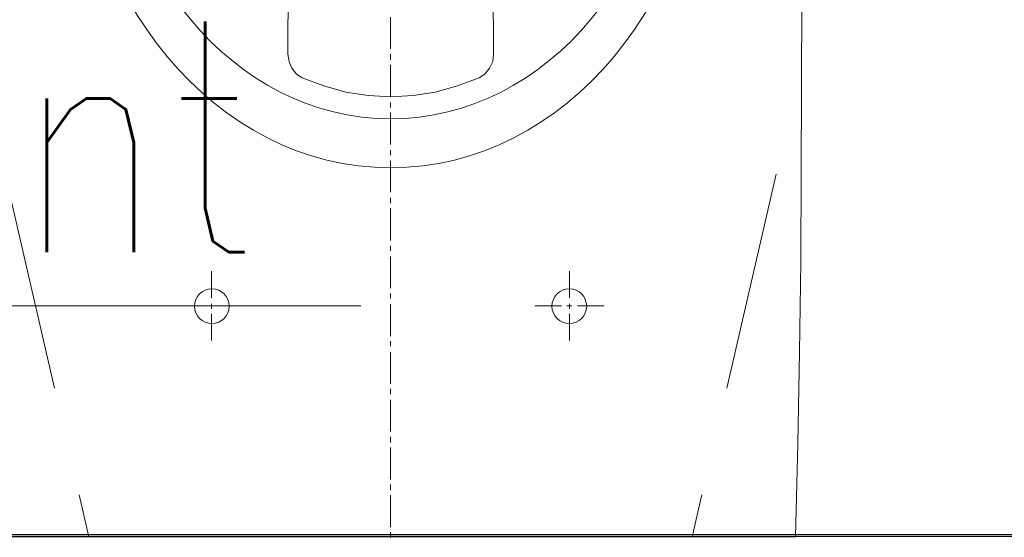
# Model space of a CAD drawing. Header units: millimetres. Extents: x 23192 to 177760, y -399809 to -79279.
# Tile 671 of 830: x 74498 to 74541, y -195394 to -195371. Entities that reach past the tile are written whole.
import ezdxf

# ---------------------------------------------------------------- set-up
doc = ezdxf.new("R2010")
doc.units = ezdxf.units.MM
doc.linetypes.add('HIDDEN2', pattern=[4.7625, 3.175, -1.5875])
doc.layers.get('0').update_dxf_attribs({"lineweight": 0})
for name, color, linetype, lineweight in [('!! 0_Istn-went', 5, 'Continuous', 13), ('!! 2 ZABUDOWA GK-MDF', 54, 'Continuous', 13), ('!! 2_wypos-sanitarne', 240, 'Continuous', 9), ('!! wymiary osi', 250, 'Continuous', 9), ('Dimension (ISO)', 7, 'Continuous', 25)]:
    doc.layers.add(name, color=color, linetype=linetype, lineweight=lineweight)
doc.layers.add('!! 2_WYBURZENIA DO REMONTU', color=7, linetype='Continuous', lineweight=0, true_color=0x4d4d4d, plot=False)
doc.styles.add('ARCHETYP', font='romans.shx', dxfattribs={"height": 15})
doc.styles.add('Note Text (ISO)', font='tahoma.ttf')
doc.styles.add('TXT', font='simplex.shx')
doc.dimstyles.new('Default (ISO)', dxfattribs={"dimscale": 5, "dimtxt": 5, "dimasz": 5, "dimexe": 3.175, "dimexo": 0, "dimgap": 0.762, "dimtad": 1, "dimdec": 0, "dimrnd": 1e-08, "dimzin": 0, "dimtxsty": 'Note Text (ISO)', "dimcen": 0.09, "dimdle": 10, "dimclrd": 256, "dimclre": 256, "dimclrt": 256, "dimazin": 0, "dimtfac": 0.70104, "dimtmove": 0, "dimatfit": 3, "dimfxl": 1, "dimtolj": 1, "dimtzin": 0, "dimlwd": -1, "dimlwe": -1, "dimarcsym": 0})
doc.dimstyles.new('DIM50', dxfattribs={"dimscale": 5, "dimtxt": 2.5, "dimasz": 1.5, "dimexe": 0, "dimexo": 0, "dimgap": 0.5, "dimtad": 1, "dimdec": 4, "dimrnd": 0.5, "dimdsep": 46, "dimtxsty": 'TXT', "dimblk1": 'TICK1', "dimblk2": 'TICK1', "dimsah": 1, "dimcen": 0, "dimse1": 1, "dimse2": 1, "dimclrd": 1, "dimclre": 7, "dimclrt": 9, "dimadec": 0, "dimazin": 0, "dimtfac": 1, "dimtdec": 4, "dimtmove": 2, "dimatfit": 3, "dimldrblk": 'TICK1', "dimfxl": 1, "dimtolj": 1, "dimarcsym": 0})

# ---------------------------------------------------------------- blocks, each defined once
blk = doc.blocks.new('A$C6ce7c513')
at = {"lineweight": 0}
for points in [[(0, 0), (0, -0.00246)], [(-0.17548, -0.00049), (-0.17646, -0.04094), (-0.1772, -0.08064), (-0.1777, -0.11986), (-0.17794, -0.15833), (-0.17819, -0.23404)], [(-0.17548, -0.00049), (0.17547, -0.00049)], [(0, -0.00469), (0, -0.0185)], [(0, -0.02072), (0, -0.02318)], [(0, -0.0254), (0, -0.03921)], [(0, -0.04143), (0, -0.0439)], [(0, -0.04612), (0, -0.05993)], [(0, -0.0624), (0, -0.06461)], [(0, -0.06683), (0, -0.08064)], [(0, -0.08311), (0, -0.08533)], [(-0.07757, -0.08557), (-0.07757, -0.09717)], [(0, -0.08755), (0, -0.10136)], [(0.07756, -0.08557), (0.07756, -0.09717)], [(-0.08102, -0.10062), (-0.09261, -0.10062)], [(-0.07633, -0.10062), (-0.07855, -0.10062)], [(-0.07757, -0.09939), (-0.07757, -0.1016)], [(-0.06252, -0.10062), (-0.07411, -0.10062)], [(0.06252, -0.10062), (0.07411, -0.10062)], [(0.07633, -0.10062), (0.07855, -0.10062)], [(0.07756, -0.09939), (0.07756, -0.1016)], [(0.08101, -0.10062), (0.09236, -0.10062)], [(-0.07757, -0.10408), (-0.07757, -0.11567)], [(0, -0.10383), (0, -0.10605)], [(0.07756, -0.10408), (0.07756, -0.11567)], [(0, -0.10827), (0, -0.12208)], [(0, -0.12455), (0, -0.12677)], [(0, -0.12898), (0, -0.14304)], [(0, -0.14526), (0, -0.14748)], [(0, -0.14995), (0, -0.16376)], [(0, -0.16598), (0, -0.1682)], [(0, -0.17066), (0, -0.18447)], [(0, -0.18669), (0, -0.18892)], [(-0.04402, -0.23577), (-0.04452, -0.22344), (-0.04452, -0.20988), (-0.04427, -0.20667), (-0.04279, -0.20371), (-0.04082, -0.20124), (-0.03835, -0.19952), (-0.02898, -0.19607), (-0.01936, -0.19335), (-0.00974, -0.19187), (-0.00013, -0.19138), (0.00974, -0.19187), (0.01936, -0.19335), (0.02898, -0.19607), (0.03835, -0.19952), (0.04082, -0.20124), (0.04279, -0.20371), (0.04402, -0.20667), (0.04451, -0.20988), (0.04451, -0.22344), (0.04402, -0.23577)], [(0, -0.19138), (0, -0.20519)], [(0, -0.20741), (0, -0.20988)], [(0, -0.2121), (0, -0.22591)]]:
    blk.add_lwpolyline(points, dxfattribs=at)
for centre in [(-0.07744, -0.1005), (0.07744, -0.1005)]:
    blk.add_circle(centre, 0.00752, dxfattribs=at)
for centre, major_axis, ratio in [((0, -0.32554), (0, -0.16499), 0.830338), ((0, -0.32974), (0, -0.14798), 0.83084)]:
    blk.add_ellipse(centre, major_axis=major_axis, ratio=ratio, start_param=0, end_param=6.283185, dxfattribs=at)
blk = doc.blocks.new('*D1419')
at = {"layer": 'DEFPOINTS', "color": 0, "transparency": 16777216}
for p in [(-689.76, 120.19), (510.24, 120.19), (510.24, 18.75)]:
    blk.add_point(p, dxfattribs=at)
at = {"layer": 'Dimension (ISO)', "transparency": 16777216}
for p, q in [((-689.76, 120.19), (-689.76, 2.88)), ((510.24, 120.19), (510.24, 2.88)), ((-664.76, 18.75), (485.24, 18.75))]:
    blk.add_line(p, q, dxfattribs=at)
for points in [[(-664.76, 22.92), (-664.76, 14.58), (-689.76, 18.75)], [(485.24, 22.92), (485.24, 14.58), (510.24, 18.75)]]:
    blk.add_solid(points, dxfattribs=at)
at = {"layer": 'Dimension (ISO)', "lineweight": 9, "transparency": 16777216, "insert": (-160.63, 48.6), "char_height": 25, "attachment_point": 1, "style": 'Note Text (ISO)'}
blk.add_mtext('\\A1;1200', dxfattribs=at)
blk = doc.blocks.new('TICK1')
at = {"color": 0}
for p, q in [((0, -1.4), (0, 1.4)), ((0, 0), (-1, 0))]:
    blk.add_line(p, q, dxfattribs=at)
at = {"color": 2}
blk.add_line((-1, -1), (1, 1), dxfattribs=at)
blk = doc.blocks.new('*D4223')
at = {"layer": '!! wymiary osi', "color": 1, "lineweight": -2, "transparency": 16777216}
blk.add_line((74736.923, -195393.519), (74451.923, -195393.519), dxfattribs=at)
at = {"layer": 'DEFPOINTS', "color": 0, "transparency": 16777216}
for p in [(74444.423, -195393.519), (74744.423, -195403.588), (74444.423, -195413.588)]:
    blk.add_point(p, dxfattribs=at)
at = {"layer": '!! wymiary osi', "color": 1, "lineweight": -2, "transparency": 16777216, "xscale": 7.5, "yscale": 7.5, "zscale": 7.5, "rotation": 180}
blk.add_blockref('TICK1', (74444.423, -195393.519), dxfattribs=at)
at = {"layer": '!! wymiary osi', "color": 1, "lineweight": -2, "transparency": 16777216, "xscale": 7.5, "yscale": 7.5, "zscale": 7.5}
blk.add_blockref('TICK1', (74744.423, -195393.519), dxfattribs=at)
at = {"layer": '!! wymiary osi', "color": 9, "transparency": 16777216, "insert": (74594.423, -195384.769), "char_height": 12.5, "attachment_point": 5, "style": 'TXT'}
blk.add_mtext('\\A1;300', dxfattribs=at)
blk = doc.blocks.new('A$C11ef928a')
at = {"layer": 'Dimension (ISO)', "lineweight": 9}
dim = blk.add_linear_dim(base=(510.24, 18.75), p1=(-689.76, 120.19), p2=(510.24, 120.19), angle=180, dimstyle='Default (ISO)', override={"dimdec": 0, "dimlfac": 1, "dimtp": 0, "dimtm": 0, "dimtdec": 2, "dimtofl": 0, "dimatfit": 1}, dxfattribs=at)
dim.commit()
dim.dimension.update_dxf_attribs({"geometry": '*D1419', "text_midpoint": (-125.68, 18.75), "dimtype": 128})

msp = doc.modelspace()

# ---------------------------------------------------------------- linework, layer by layer
at = {"layer": '!! 0_Istn-went'}
msp.add_lwpolyline([(74513.13008, -195383.5883), (74473.08355, -195383.5883)], dxfattribs=at)
at = {"layer": '!! 2 ZABUDOWA GK-MDF'}
msp.add_lwpolyline([(74470.42327, -195393.5883), (74554.42327, -195393.5883)], dxfattribs=at)
at = {"layer": '!! 2_WYBURZENIA DO REMONTU', "linetype": 'HIDDEN2', "ltscale": 3}
for p, q in [((74497.71611, -195377.87186), (74501.34981, -195393.60527)), ((74531.13044, -195377.87186), (74527.49674, -195393.60527)), ((74527.49674, -195393.60527), (74501.34981, -195393.60527))]:
    msp.add_line(p, q, dxfattribs=at)

# ---------------------------------------------------------------- block references
at = {"layer": '!! 2_wypos-sanitarne', "xscale": 100, "yscale": 100, "zscale": 100, "rotation": 180}
msp.add_blockref('A$C6ce7c513', (74514.4231, -195393.65426), dxfattribs=at)
at = {"xscale": -0.1, "yscale": 0.1, "zscale": 0.1, "rotation": 90}
msp.add_blockref('A$C11ef928a', (82225.12684, -195364.3052), dxfattribs=at)

# ---------------------------------------------------------------- texts
at = {"layer": '!! 0_Istn-went', "style": 'ARCHETYP', "width": 0.8}
msp.add_text('Went', height=10, rotation=360, dxfattribs=at).set_placement((74483.7533, -195381.25808))

# ---------------------------------------------------------------- dimensions: what is measured, and where the dimension line sits
at = {"layer": '!! wymiary osi'}
dim = msp.add_linear_dim(base=(74444.42327, -195393.51908), p1=(74744.42327, -195403.5883), p2=(74444.42327, -195413.5883), dimstyle='DIM50', dxfattribs=at)
dim.commit()
dim.dimension.update_dxf_attribs({"geometry": '*D4223', "text_midpoint": (74594.42327, -195384.76908)})

doc.saveas('drawing.dxf')
